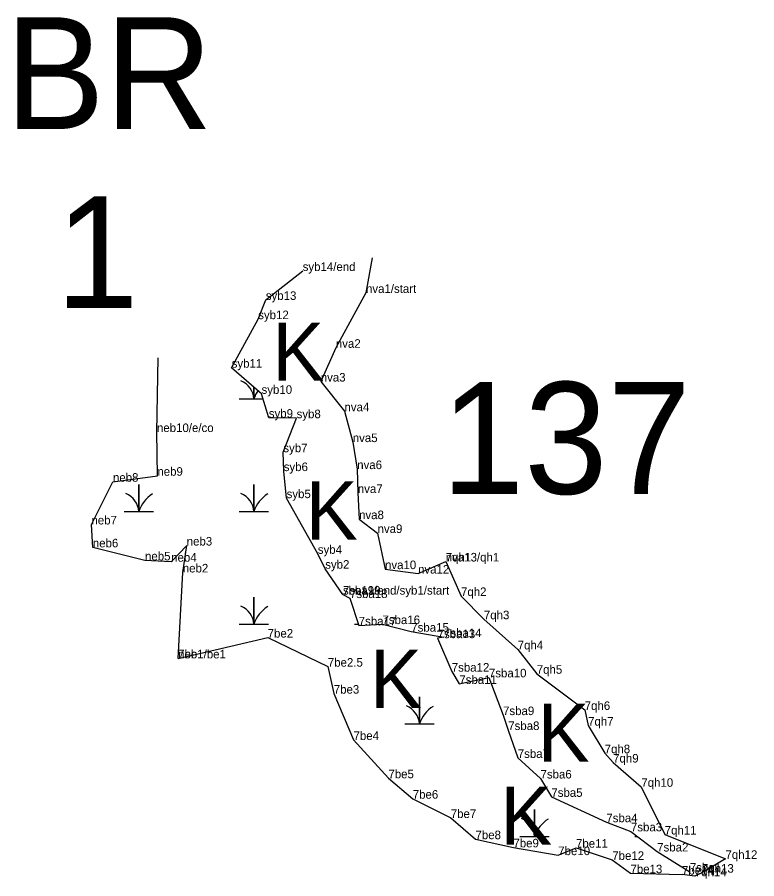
# Model space of a CAD drawing. Extents: x 2072529 to 2268796, y 436423 to 470406.
# Drawn here: x 2162217 to 2162649, y 440846 to 441349 of the extents above; entities that cross this region are included whole.
import ezdxf

# ---------------------------------------------------------------- set-up
doc = ezdxf.new("R2010")
doc.units = 0
for name, color, linetype in [('Default', 7, 'Continuous'), ('Exist Environmental Wetland Boundary', 7, 'Continuous'), ('Exist Environmental Wetland Boundary Cogo Comment', 7, 'Continuous'), ('Exist Hydro Jurisdictional Stream or Body of Water NEU Mitigable', 7, 'Continuous'), ('Exist Hydro Jurisdictional Stream or Body of Water NEU Mitigable Cogo Comment', 7, 'Continuous'), ('Exist Hydro Swamp or Marsh', 7, 'Continuous'), ('Old_Level_20', 7, 'Continuous')]:
    doc.layers.add(name, color=color, linetype=linetype)

msp = doc.modelspace()

# ---------------------------------------------------------------- linework, layer by layer
at = {"layer": 'Exist Environmental Wetland Boundary'}
for points in [[(2162424.52, 441208.43), (2162420.88, 441187.86), (2162403.29, 441155.81), (2162394.47, 441136.1), (2162408.32, 441118.71), (2162413.16, 441100.74), (2162415.76, 441084.97), (2162416.12, 441071.01), (2162416.86, 441055.75), (2162427.64, 441047.64), (2162432, 441026.55), (2162451.3, 441023.96), (2162467.48, 441031.01)], [(2162311.18, 440974.42), (2162313.88, 441024.6), (2162316.16, 441040.32), (2162307.1, 441030.9), (2162291.81, 441031.64), (2162261.34, 441039.27), (2162260.53, 441052.64), (2162273.11, 441077.59), (2162299.04, 441081.09), (2162298.81, 441106.61), (2162299.41, 441150.05)], [(2162467.48, 441031.01), (2162476.39, 441010.82), (2162489.74, 440997.27), (2162509.49, 440979.67), (2162520.63, 440965.44), (2162548.63, 440944.3), (2162550.62, 440935.13), (2162560.29, 440919.03), (2162565.23, 440913.57), (2162581.7, 440899.4), (2162595.36, 440871.55), (2162630.87, 440857.34), (2162617.1, 440849.26), (2162612.96, 440847.21), (2162605.47, 440848.15)], [(2162311.18, 440974.42), (2162363.46, 440986.58), (2162398.6, 440969.58), (2162402.08, 440953.83), (2162413.62, 440926.76), (2162433.98, 440904.39), (2162448.21, 440892.48), (2162470.4, 440881.19), (2162484.85, 440868.81), (2162506.98, 440864.03), (2162533.16, 440859.51), (2162543.55, 440863.83), (2162564.73, 440856.71), (2162575.36, 440848.91), (2162605.47, 440848.15)]]:
    msp.add_lwpolyline(points, dxfattribs=at)
at = {"layer": 'Exist Hydro Jurisdictional Stream or Body of Water NEU Mitigable'}
for points in [[(2162407.42, 441011.66), (2162397.07, 441026.79), (2162392.74, 441035.48), (2162374.52, 441068), (2162372.83, 441083.8), (2162372.6, 441094.83), (2162380.35, 441114.69), (2162364.13, 441114.97), (2162359.88, 441128.92), (2162342.43, 441144.2), (2162357.94, 441172.54), (2162362.38, 441183.78), (2162383.9, 441200.68)], [(2162407.42, 441011.66), (2162411.53, 441009.65), (2162416.63, 440993.68), (2162430.53, 440994.44), (2162447.33, 440990.02), (2162466.44, 440986.84), (2162462.71, 440986.23), (2162470.99, 440966.69), (2162475.4, 440959.5), (2162492.68, 440963.34), (2162500.94, 440941.29), (2162503.97, 440932.57), (2162509.54, 440916.29), (2162522.83, 440904.27), (2162529.16, 440893.55), (2162561.27, 440878.71), (2162575.64, 440873.39), (2162590.97, 440861.64), (2162610.05, 440849.82)]]:
    msp.add_lwpolyline(points, dxfattribs=at)
at = {"layer": 'Exist Hydro Swamp or Marsh'}
for points in [[(2162346.84, 441126.01), (2162355.44, 441126.01), (2162355.44, 441132.81)], [(2162355.44, 441132.81), (2162355.44, 441126.01), (2162360.77, 441126.01)], [(2162279.59, 441060.21), (2162288.19, 441060.21), (2162288.19, 441075.99), (2162288.19, 441060.21), (2162296.79, 441060.21)], [(2162346.84, 441060.21), (2162355.44, 441060.21), (2162355.44, 441075.99), (2162355.44, 441060.21), (2162364.04, 441060.21)], [(2162346.84, 440994.41), (2162355.44, 440994.41), (2162355.44, 441010.19), (2162355.44, 440994.41), (2162364.04, 440994.41)], [(2162414.09, 440994.41), (2162416.39, 440994.41)], [(2162443.5, 440936.17), (2162452.1, 440936.17), (2162452.1, 440951.95), (2162452.1, 440936.17), (2162460.7, 440936.17)], [(2162510.75, 440870.37), (2162519.35, 440870.37), (2162519.35, 440886.15), (2162519.35, 440870.37), (2162527.95, 440870.37)], [(2162578, 440870.37), (2162579.58, 440870.37)]]:
    msp.add_lwpolyline(points, dxfattribs=at)
for centre, radius, start, end in [((2162343.18, 441125.12), 12.3, 4.1403, 67.535), ((2162373.68, 441119.95), 19.22, 145.8011, 161.6222), ((2162275.93, 441059.32), 12.3, 4.1403, 67.535), ((2162306.43, 441054.15), 19.22, 122.1274, 161.6222), ((2162343.18, 441059.32), 12.3, 4.1403, 67.535), ((2162373.68, 441054.15), 19.22, 122.1274, 161.6222), ((2162343.18, 440993.52), 12.3, 4.1403, 67.535), ((2162373.68, 440988.35), 19.22, 122.1274, 161.6222), ((2162439.83, 440935.28), 12.3, 4.1403, 67.535), ((2162470.34, 440930.11), 19.22, 122.1274, 161.6222), ((2162507.08, 440869.48), 12.3, 4.1403, 67.535), ((2162537.59, 440864.31), 19.22, 122.1274, 161.6222)]:
    msp.add_arc(centre, radius, start, end, dxfattribs=at)
at = {"layer": 'Old_Level_20'}
for p, q in [((2162383.9, 441200.68), (2162383.9, 441200.68)), ((2162362.38, 441183.78), (2162362.38, 441183.78)), ((2162420.88, 441187.86), (2162420.88, 441187.86)), ((2162357.94, 441172.54), (2162357.94, 441172.54)), ((2162403.29, 441155.81), (2162403.29, 441155.81)), ((2162342.43, 441144.2), (2162342.43, 441144.2)), ((2162394.47, 441136.1), (2162394.47, 441136.1)), ((2162359.88, 441128.92), (2162359.88, 441128.92)), ((2162408.32, 441118.71), (2162408.32, 441118.71)), ((2162364.13, 441114.97), (2162364.13, 441114.97)), ((2162380.35, 441114.69), (2162380.35, 441114.69)), ((2162298.81, 441106.61), (2162298.81, 441106.61)), ((2162413.16, 441100.74), (2162413.16, 441100.74)), ((2162372.6, 441094.83), (2162372.6, 441094.83)), ((2162372.83, 441083.8), (2162372.83, 441083.8)), ((2162415.76, 441084.97), (2162415.76, 441084.97)), ((2162273.11, 441077.59), (2162273.11, 441077.59)), ((2162299.04, 441081.09), (2162299.04, 441081.09)), ((2162374.52, 441068), (2162374.52, 441068)), ((2162416.12, 441071.01), (2162416.12, 441071.01)), ((2162260.53, 441052.64), (2162260.53, 441052.64)), ((2162416.86, 441055.75), (2162416.86, 441055.75)), ((2162427.64, 441047.64), (2162427.64, 441047.64)), ((2162261.34, 441039.27), (2162261.34, 441039.27)), ((2162316.16, 441040.32), (2162316.16, 441040.32)), ((2162392.74, 441035.48), (2162392.74, 441035.48)), ((2162291.81, 441031.64), (2162291.81, 441031.64)), ((2162307.1, 441030.9), (2162307.1, 441030.9)), ((2162467.48, 441031.01), (2162467.48, 441031.01)), ((2162467.48, 441031.01), (2162467.48, 441031.01)), ((2162313.88, 441024.6), (2162313.88, 441024.6)), ((2162397.07, 441026.79), (2162397.07, 441026.79)), ((2162432, 441026.55), (2162432, 441026.55)), ((2162451.3, 441023.96), (2162451.3, 441023.96)), ((2162407.42, 441011.66), (2162407.42, 441011.66)), ((2162407.42, 441011.66), (2162407.42, 441011.66)), ((2162411.53, 441009.65), (2162411.53, 441009.65)), ((2162476.39, 441010.82), (2162476.39, 441010.82)), ((2162489.74, 440997.27), (2162489.74, 440997.27)), ((2162416.63, 440993.68), (2162416.63, 440993.68)), ((2162430.53, 440994.44), (2162430.53, 440994.44)), ((2162447.33, 440990.02), (2162447.33, 440990.02)), ((2162466.44, 440986.84), (2162466.44, 440986.84)), ((2162363.46, 440986.58), (2162363.46, 440986.58)), ((2162462.71, 440986.23), (2162462.71, 440986.23)), ((2162509.49, 440979.67), (2162509.49, 440979.67)), ((2162311.18, 440974.42), (2162311.18, 440974.42)), ((2162311.18, 440974.42), (2162311.18, 440974.42)), ((2162398.6, 440969.58), (2162398.6, 440969.58)), ((2162470.99, 440966.69), (2162470.99, 440966.69)), ((2162492.68, 440963.34), (2162492.68, 440963.34)), ((2162520.63, 440965.44), (2162520.63, 440965.44)), ((2162475.4, 440959.5), (2162475.4, 440959.5)), ((2162402.08, 440953.83), (2162402.08, 440953.83)), ((2162548.63, 440944.3), (2162548.63, 440944.3)), ((2162500.94, 440941.29), (2162500.94, 440941.29)), ((2162503.97, 440932.57), (2162503.97, 440932.57)), ((2162550.62, 440935.13), (2162550.62, 440935.13)), ((2162413.62, 440926.76), (2162413.62, 440926.76)), ((2162509.54, 440916.29), (2162509.54, 440916.29)), ((2162560.29, 440919.03), (2162560.29, 440919.03)), ((2162565.23, 440913.57), (2162565.23, 440913.57)), ((2162433.98, 440904.39), (2162433.98, 440904.39)), ((2162522.83, 440904.27), (2162522.83, 440904.27)), ((2162581.7, 440899.4), (2162581.7, 440899.4)), ((2162448.21, 440892.48), (2162448.21, 440892.48)), ((2162529.16, 440893.55), (2162529.16, 440893.55)), ((2162470.4, 440881.19), (2162470.4, 440881.19)), ((2162561.27, 440878.71), (2162561.27, 440878.71)), ((2162575.64, 440873.39), (2162575.64, 440873.39)), ((2162595.36, 440871.55), (2162595.36, 440871.55)), ((2162484.85, 440868.81), (2162484.85, 440868.81)), ((2162506.98, 440864.03), (2162506.98, 440864.03)), ((2162543.55, 440863.83), (2162543.55, 440863.83)), ((2162590.97, 440861.64), (2162590.97, 440861.64)), ((2162533.16, 440859.51), (2162533.16, 440859.51)), ((2162564.73, 440856.71), (2162564.73, 440856.71)), ((2162630.87, 440857.34), (2162630.87, 440857.34)), ((2162575.36, 440848.91), (2162575.36, 440848.91)), ((2162605.47, 440848.15), (2162605.47, 440848.15)), ((2162610.05, 440849.82), (2162610.05, 440849.82)), ((2162612.96, 440847.21), (2162612.96, 440847.21)), ((2162617.1, 440849.26), (2162617.1, 440849.26))]:
    msp.add_line(p, q, dxfattribs=at)

# ---------------------------------------------------------------- texts
at = {"layer": 'Default'}
for s, p in [('BR', (2162210.02, 441283.55)), ('1', (2162239.58, 441179)), ('137', (2162464.76, 441070.48))]:
    msp.add_text(s, height=65.34, dxfattribs=at).set_placement(p)
at = {"layer": 'Exist Environmental Wetland Boundary Cogo Comment'}
for s, p in [('nva1/start', (2162420.88, 441187.86)), ('nva2', (2162403.29, 441155.81)), ('nva3', (2162394.47, 441136.1)), ('nva4', (2162408.32, 441118.71)), ('neb10/e/co', (2162298.81, 441106.61)), ('nva5', (2162413.16, 441100.74)), ('nva6', (2162415.76, 441084.97)), ('neb8', (2162273.11, 441077.59)), ('neb9', (2162299.04, 441081.09)), ('nva7', (2162416.12, 441071.01)), ('neb7', (2162260.53, 441052.64)), ('nva8', (2162416.86, 441055.75)), ('nva9', (2162427.64, 441047.64)), ('neb6', (2162261.34, 441039.27)), ('neb3', (2162316.16, 441040.32)), ('neb5', (2162291.81, 441031.64)), ('neb4', (2162307.1, 441030.9)), ('7qh1', (2162467.48, 441031.01)), ('nva13/qh1', (2162467.48, 441031.01)), ('neb2', (2162313.88, 441024.6)), ('nva10', (2162432, 441026.55)), ('nva12', (2162451.3, 441023.96)), ('7qh3', (2162489.74, 440997.27)), ('7be2', (2162363.46, 440986.58)), ('7qh4', (2162509.49, 440979.67)), ('neb1/be1', (2162311.18, 440974.42)), ('7be2.5', (2162398.6, 440969.58)), ('7qh5', (2162520.63, 440965.44)), ('7be3', (2162402.08, 440953.83)), ('7qh6', (2162548.63, 440944.3)), ('7qh7', (2162550.62, 440935.13)), ('7be4', (2162413.62, 440926.76)), ('7qh8', (2162560.29, 440919.03)), ('7qh9', (2162565.23, 440913.57)), ('7be5', (2162433.98, 440904.39)), ('7qh10', (2162581.7, 440899.4)), ('7be6', (2162448.21, 440892.48)), ('7be7', (2162470.4, 440881.19)), ('7qh11', (2162595.36, 440871.55)), ('7be8', (2162484.85, 440868.81)), ('7be9', (2162506.98, 440864.03)), ('7be11', (2162543.55, 440863.83)), ('7be10', (2162533.16, 440859.51)), ('7be12', (2162564.73, 440856.71)), ('7qh12', (2162630.87, 440857.34)), ('7be13', (2162575.36, 440848.91)), ('7be14', (2162605.47, 440848.15)), ('7qh14', (2162612.96, 440847.21))]:
    msp.add_text(s, height=5, dxfattribs=at).set_placement(p)
at = {"layer": 'Exist Hydro Jurisdictional Stream or Body of Water NEU Mitigable Cogo Comment'}
for s, p in [('syb14/end', (2162383.9, 441200.68)), ('syb13', (2162362.38, 441183.78)), ('syb12', (2162357.94, 441172.54)), ('syb11', (2162342.43, 441144.2)), ('syb10', (2162359.88, 441128.92)), ('syb9', (2162364.13, 441114.97)), ('syb8', (2162380.35, 441114.69)), ('syb7', (2162372.6, 441094.83)), ('syb6', (2162372.83, 441083.8)), ('syb5', (2162374.52, 441068)), ('syb4', (2162392.74, 441035.48)), ('syb2', (2162397.07, 441026.79)), ('sba19/end/syb1/start', (2162407.42, 441011.66)), ('7sba19', (2162407.42, 441011.66)), ('7sba18', (2162411.53, 441009.65)), ('7qh2', (2162476.39, 441010.82)), ('7sba17', (2162416.63, 440993.68)), ('7sba16', (2162430.53, 440994.44)), ('7sba15', (2162447.33, 440990.02)), ('7sba14', (2162466.44, 440986.84)), ('7sba13', (2162462.71, 440986.23)), ('7be1', (2162311.16, 440974.48)), ('7sba12', (2162470.99, 440966.69)), ('7sba10', (2162492.68, 440963.34)), ('7sba11', (2162475.4, 440959.5)), ('7sba9', (2162500.94, 440941.29)), ('7sba8', (2162503.97, 440932.57)), ('7sba7', (2162509.54, 440916.29)), ('7sba6', (2162522.83, 440904.27)), ('7sba5', (2162529.16, 440893.55)), ('7sba4', (2162561.27, 440878.71)), ('7sba3', (2162575.64, 440873.39)), ('7sba2', (2162590.97, 440861.64)), ('7sba1', (2162610.05, 440849.82)), ('7qh13', (2162617.1, 440849.26))]:
    msp.add_text(s, height=5, dxfattribs=at).set_placement(p)
at = {"layer": 'Exist Hydro Swamp or Marsh'}
for p in [(2162366.2, 441136.53), (2162385.69, 441043.84), (2162423.25, 440945.43), (2162521.17, 440914.06), (2162499.31, 440865.57)]:
    msp.add_text('K', height=34, dxfattribs=at).set_placement(p)

doc.saveas('drawing.dxf')
